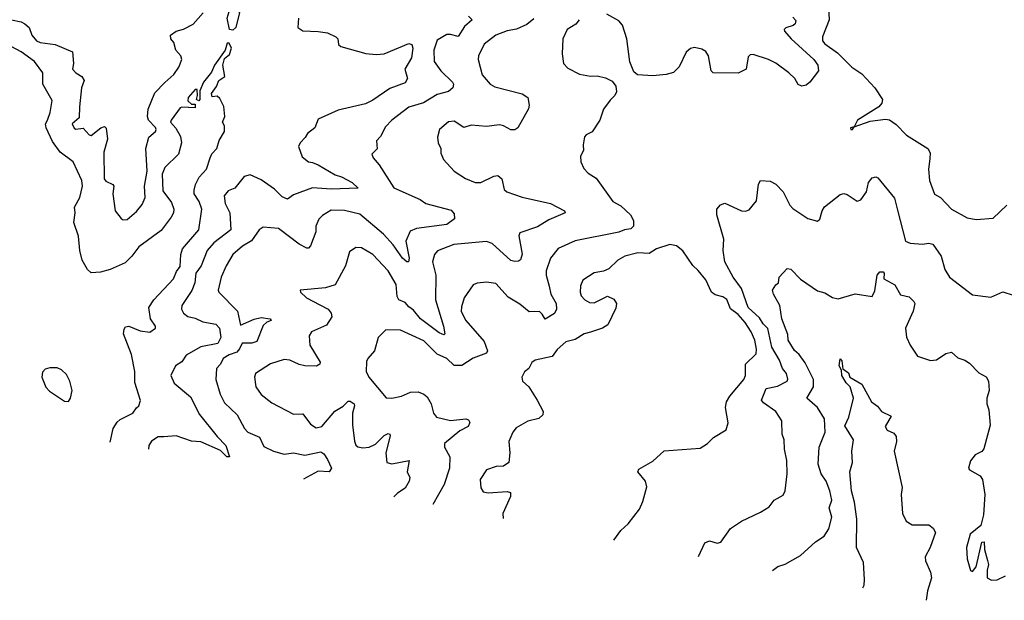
# Model space of a CAD drawing. Extents: x 1552294 to 1694791, y 811929 to 917222.
# Tile 461 of 643: x 1681327 to 1686533, y 825536 to 828606. Entities that reach past the tile are written whole.
import ezdxf

# ---------------------------------------------------------------- set-up
doc = ezdxf.new("R2010")
doc.units = 0

msp = doc.modelspace()

# ---------------------------------------------------------------- linework, layer by layer
at = {"layer": '0CON10XD'}
for points in [[(1682455, 828550.2), (1682437.3, 828555), (1682424.7, 828615), (1682435, 828649.6), (1682455, 828669.6), (1682467.4, 828667.4), (1682488.9, 828645), (1682470.4, 828565), (1682455, 828550.2)], [(1685602.6, 828705), (1685608.2, 828605), (1685572.9, 828515), (1685572, 828495), (1685585, 828477.7), (1685651.2, 828431.2), (1685726.7, 828355), (1685779.4, 828319.4), (1685848.8, 828245), (1685890, 828185), (1685886.7, 828165), (1685870, 828145), (1685757.5, 828075), (1685740, 828040), (1685720, 828035), (1685722.5, 828025), (1685730, 828025), (1685740, 828040), (1685825, 828069.2), (1685905, 828079.5), (1685926.4, 828076.4), (1685962.4, 828052.4), (1686016.2, 827995), (1686128.8, 827925), (1686141.4, 827901.4), (1686139.7, 827869.7), (1686132.3, 827815), (1686137.4, 827755), (1686165, 827684), (1686195.8, 827665), (1686254, 827605), (1686337.9, 827557.9), (1686385, 827549.2), (1686473.9, 827556.1), (1686547.5, 827625)], [(1681644.4, 828145), (1681642, 828088), (1681604.4, 828055), (1681615, 828032.5), (1681625, 828028), (1681663.3, 828033.3), (1681695, 827996.7), (1681705, 827993.3), (1681756, 828035), (1681775, 828040.6), (1681785, 828032), (1681792.1, 827975), (1681772.8, 827905), (1681773.3, 827765), (1681782.4, 827752.4), (1681820, 827735), (1681824.5, 827725), (1681820, 827685), (1681832, 827595), (1681863.8, 827555), (1681875, 827548.6), (1681895, 827549.4), (1681945, 827591.4), (1681975, 827629.2), (1681990.5, 827665), (1681987.9, 827725), (1682000.9, 827805), (1681993.8, 827925), (1682009.4, 827985), (1682045.3, 828014.7), (1682048.8, 828025), (1682045, 828036.5), (1682008.9, 828075), (1682002.5, 828095), (1682007, 828133), (1682041.3, 828218.7), (1682095.5, 828274.5), (1682143, 828317), (1682168, 828355), (1682184, 828395), (1682178.8, 828415), (1682153.8, 828445), (1682142, 828485), (1682125.8, 828505.8), (1682124.2, 828525), (1682154, 828545), (1682194.3, 828555.7), (1682245, 828582.5), (1682297.1, 828642.9)], [(1682801.8, 828615), (1682798.1, 828565), (1682825, 828546.4), (1682905, 828544.5), (1682955, 828536.9), (1682999.2, 828515), (1683008.8, 828505), (1683013.3, 828475), (1683025, 828464.3), (1683157.7, 828427.7), (1683212.8, 828422.8), (1683253.7, 828426.3), (1683385, 828480.4), (1683401.1, 828475), (1683406.4, 828456.4), (1683398.6, 828405), (1683364.6, 828345), (1683377.1, 828295), (1683365, 828272.5), (1683285, 828242.8), (1683195, 828180.9), (1683155, 828161.8), (1683011.9, 828128.1), (1682905, 828080), (1682888.6, 828035), (1682850, 828005), (1682837.4, 827982.6), (1682810, 827955), (1682802, 827935), (1682820.7, 827880.7), (1682854, 827855), (1682875, 827850.5), (1682905, 827839.5), (1682995, 827785.4), (1683029.4, 827775), (1683085.8, 827745), (1683116.7, 827715), (1682975, 827710.4), (1682875, 827717.8), (1682775, 827679.5), (1682742.7, 827657.3), (1682715, 827670), (1682675, 827709.5), (1682605, 827759.5), (1682545.5, 827785.5), (1682515, 827777.5), (1682465, 827716), (1682429.7, 827700.3), (1682409.2, 827675), (1682414.6, 827635), (1682438.2, 827585), (1682443.8, 827495), (1682353.3, 827426.7), (1682318, 827385), (1682287.1, 827305), (1682258.9, 827265), (1682253.2, 827215), (1682236.7, 827173.3), (1682185.5, 827095), (1682183.5, 827075), (1682193.3, 827055), (1682217, 827037), (1682255, 827027.6), (1682295, 827008.8), (1682365, 826996.2), (1682384.6, 826975), (1682391.2, 826925), (1682375, 826893.5), (1682285, 826875.9), (1682207.7, 826832.3), (1682185, 826796), (1682151.1, 826775), (1682126, 826724), (1682145, 826683.3), (1682230.9, 826610.9), (1682277.6, 826517.6), (1682371.9, 826401.9), (1682417.9, 826355), (1682436.2, 826295), (1682422, 826295), (1682388.8, 826328.8), (1682285, 826373.2), (1682235, 826377.1), (1682155, 826404.7), (1682089.4, 826399.4), (1682059.1, 826400.9), (1682025, 826377.1), (1682010.5, 826355), (1682007.9, 826334.7)], [(1683700, 828625), (1683720, 828605), (1683679.7, 828570.3), (1683645, 828518), (1683605, 828528.2), (1683585, 828527.1), (1683535, 828498.6), (1683516.7, 828445), (1683519.5, 828385), (1683554.1, 828335), (1683616.6, 828275), (1683621.9, 828265), (1683618.1, 828245), (1683594, 828226), (1683535, 828210.4), (1683462.9, 828167.1), (1683385.6, 828144.4), (1683294.2, 828075), (1683261.1, 828038.9), (1683235, 827988.8), (1683214, 827965), (1683216.9, 827923.1), (1683190, 827895), (1683196, 827876), (1683227.9, 827837.9), (1683305, 827716.9), (1683444.6, 827654.6), (1683475, 827633.5), (1683608.2, 827598.2), (1683625, 827580), (1683626.5, 827553.5), (1683585, 827523.2), (1683425, 827501.6), (1683391.9, 827488.1), (1683369.7, 827435), (1683387.3, 827345), (1683383.9, 827326.1), (1683375, 827325.8), (1683351.5, 827345), (1683302.4, 827415), (1683251.6, 827471.6), (1683125, 827577.6), (1683045, 827597.4), (1682975, 827598.8), (1682928.5, 827571.5), (1682908.5, 827551.5), (1682893.9, 827515), (1682893.2, 827485), (1682865, 827410), (1682855, 827398.8), (1682845, 827398), (1682805, 827418.9), (1682695, 827501.5), (1682615, 827508.6), (1682592.9, 827495), (1682552.5, 827437.5), (1682505, 827408.9), (1682454.6, 827365), (1682418.8, 827305), (1682392.9, 827245), (1682376.9, 827175), (1682380, 827165), (1682478.5, 827065), (1682495, 826991.4), (1682567.5, 827022.5), (1682605, 827031.9), (1682652.5, 827025), (1682656.7, 827015), (1682633.9, 827006.1), (1682615, 826988.8), (1682581.9, 826905), (1682555, 826896.3), (1682504.2, 826895.8), (1682490.4, 826865), (1682475, 826848.8), (1682435, 826834.6), (1682403.9, 826815), (1682388.5, 826785), (1682367.6, 826762.4), (1682364, 826704), (1682387.7, 826625), (1682409.4, 826579.4), (1682476.4, 826516.4), (1682516.7, 826445), (1682534.4, 826425), (1682595, 826398.9), (1682618.8, 826348.8), (1682668.8, 826325), (1682725, 826308.8), (1682775, 826315.4), (1682835, 826302.9), (1682920.5, 826320.5), (1682935, 826310), (1682955, 826280), (1682976, 826234), (1682964.1, 826215.9), (1682905, 826218.8), (1682828.8, 826176.6)], [(1684045, 828611.1), (1684009, 828581), (1683955, 828556.2), (1683905, 828546.5), (1683844.2, 828525), (1683782.9, 828477.1), (1683752.9, 828415), (1683751.4, 828395), (1683773.1, 828315), (1683815, 828264.5), (1683840.4, 828250.4), (1683984.6, 828214.6), (1684014.5, 828194.5), (1684021.5, 828155), (1684017.9, 828135), (1683960.8, 828035), (1683946.2, 828023.8), (1683925, 828023.8), (1683885.6, 828045.6), (1683865, 828050.3), (1683795, 828041.6), (1683715, 828048.5), (1683675, 828035.8), (1683625, 828070), (1683594.6, 828065.4), (1683547.5, 828025), (1683535.7, 827985), (1683539.2, 827955), (1683553.8, 827925), (1683555, 827900), (1683567.7, 827867.7), (1683623.8, 827805), (1683685, 827765.7), (1683735, 827745.7), (1683765, 827744.5), (1683835, 827778.8), (1683855, 827781.8), (1683876, 827765), (1683888.9, 827708.9), (1683902.9, 827695), (1683985, 827667.6), (1684133.8, 827635), (1684208.8, 827595), (1684211.2, 827585), (1684125, 827548.5), (1684065, 827510.4), (1683971.6, 827478.4), (1683966.4, 827463.6), (1683983.7, 827366.3), (1683975, 827336.2), (1683965, 827328.6), (1683945, 827326.7), (1683925, 827333.5), (1683825, 827421.8), (1683795, 827432.7), (1683622.1, 827417.9), (1683536.1, 827383.9), (1683521.1, 827365), (1683510.4, 827325), (1683526.9, 827255), (1683526, 827125), (1683568.8, 826985), (1683575.7, 826945), (1683569.7, 826940.3), (1683545, 826950.9), (1683447.3, 827025), (1683410.1, 827070.1), (1683385, 827087.1), (1683365, 827110.8), (1683332, 827125), (1683323, 827143), (1683317.1, 827205), (1683275, 827277.9), (1683195, 827364.3), (1683135, 827400), (1683105, 827401.4), (1683070.9, 827379.1), (1683050, 827305), (1682995.4, 827204.6), (1682945, 827187.7), (1682810, 827175), (1682812.5, 827165), (1682843.8, 827135), (1682915, 827098.5), (1682958.5, 827075), (1682973.5, 827055), (1682978.2, 827035), (1682948.8, 826991.2), (1682870, 826955), (1682858.5, 826935), (1682861.3, 826885), (1682915.4, 826795), (1682915, 826784.3), (1682895.9, 826774.1), (1682835, 826775.2), (1682805, 826782.2), (1682755, 826805.6), (1682725, 826810), (1682653.5, 826786.5), (1682574.2, 826735), (1682569.5, 826715), (1682576.2, 826665), (1682603.7, 826623.7), (1682660.5, 826580.5), (1682775, 826520), (1682825, 826522), (1682865, 826468), (1682895, 826448.6), (1682925, 826455.6), (1682993.7, 826536.3), (1683037.7, 826562.3), (1683065, 826588.7), (1683075, 826589.7), (1683095.4, 826575), (1683098.2, 826565), (1683086.8, 826525), (1683086.8, 826463.2), (1683097.1, 826377.1), (1683105, 826356), (1683115, 826347.8), (1683141.4, 826341.4), (1683175, 826344.7), (1683207.9, 826362.1), (1683255, 826407.7), (1683275, 826418.2), (1683284.3, 826414.3), (1683286.4, 826405), (1683263.1, 826315), (1683269.2, 826265), (1683295, 826257.5), (1683386, 826275), (1683375.6, 826215), (1683390, 826185), (1683386.7, 826165), (1683365, 826128.1), (1683325, 826101.8), (1683304.8, 826083)], [(1685415, 828620), (1685431.7, 828601.7), (1685427.5, 828585), (1685417.5, 828575), (1685377.7, 828562.3), (1685370, 828555), (1685371.2, 828545), (1685406.7, 828505), (1685527.1, 828395), (1685546.7, 828365), (1685550.6, 828335), (1685505.5, 828275), (1685485, 828259.6), (1685462.5, 828255), (1685443.5, 828263.5), (1685425.6, 828295), (1685394.4, 828325), (1685325, 828375.4), (1685286.5, 828396.5), (1685205, 828422.7), (1685190, 828420), (1685179.8, 828410.2), (1685168.9, 828345), (1685126.7, 828323.3), (1684994.7, 828325), (1684983.5, 828335), (1684969.2, 828415), (1684955, 828438.1), (1684935, 828450.6), (1684895, 828458.6), (1684875, 828454), (1684850.8, 828435), (1684815, 828356), (1684785, 828326.9), (1684745, 828316.5), (1684675, 828309.5), (1684593.3, 828315), (1684575, 828330), (1684553.6, 828383.6), (1684537.1, 828505), (1684515, 828577.5), (1684495, 828600.8), (1684432.5, 828635)], [(1681284.9, 828604.9), (1681334.4, 828595), (1681354.6, 828585), (1681377.5, 828565), (1681392, 828525), (1681416.2, 828495), (1681435, 828485.7), (1681515, 828474.4), (1681606.1, 828436.1), (1681612.5, 828375), (1681606.7, 828345), (1681623.8, 828325), (1681655.3, 828305.3), (1681668.1, 828285), (1681654.3, 828245), (1681644.4, 828145)], [(1684285, 828606.2), (1684268.3, 828581.7), (1684222.5, 828555), (1684200, 828505), (1684195.6, 828425), (1684203.3, 828375), (1684225, 828349.2), (1684287.7, 828317.7), (1684345, 828307.1), (1684380.8, 828309.2), (1684425, 828298.6), (1684460.3, 828280.3), (1684480, 828255), (1684482.5, 828225), (1684474, 828205), (1684448.7, 828181.3), (1684415, 828133.8), (1684395.6, 828075), (1684355, 828013.8), (1684322.7, 827997.3), (1684314, 827986), (1684306.2, 827945), (1684308.8, 827915), (1684293.3, 827885), (1684293.9, 827853.9), (1684309.5, 827819.5), (1684333.3, 827795), (1684375, 827768), (1684463.5, 827645), (1684505, 827621.2), (1684557.8, 827575), (1684572.5, 827545), (1684573.3, 827515), (1684559.3, 827500.7), (1684525, 827495.4), (1684495, 827481.8), (1684265, 827436.2), (1684175, 827395.5), (1684133.5, 827345), (1684111.9, 827278.1), (1684110.4, 827255), (1684126.2, 827196.2), (1684136, 827155), (1684163.1, 827105), (1684166.5, 827075), (1684155, 827051.9), (1684105, 827021.8), (1684089.5, 827049.5), (1684075, 827062.5), (1684020.6, 827060.6), (1683972.4, 827102.4), (1683909.5, 827139.5), (1683845, 827211.1), (1683795, 827218.6), (1683747, 827213), (1683725, 827203.8), (1683678.1, 827135), (1683662.6, 827087.4), (1683662.3, 827062.3), (1683685.5, 827015), (1683782.7, 826905), (1683800.6, 826855), (1683795, 826843.3), (1683725, 826816.8), (1683665, 826777.7), (1683625, 826776.7), (1683585.5, 826815), (1683535, 826838.2), (1683465, 826908), (1683340, 826965), (1683263.8, 826966.2), (1683223.3, 826925), (1683203.8, 826855), (1683167.5, 826815), (1683161.7, 826798.3), (1683160, 826745), (1683173.3, 826715), (1683265.7, 826605.7), (1683295, 826604.3), (1683345.4, 826614.6), (1683393.3, 826636.7), (1683435, 826638.8), (1683465, 826626.2), (1683481.8, 826611.8), (1683502.5, 826575), (1683515.7, 826525), (1683531.2, 826505), (1683605, 826486.4), (1683686.2, 826496.2), (1683700.6, 826490.6), (1683706.9, 826476.9), (1683698.6, 826455), (1683655, 826431.1), (1683572.9, 826365), (1683572.9, 826345), (1683601.2, 826295), (1683600.5, 826235), (1683572.5, 826147.5), (1683511, 826042.4)], [(1681806.4, 826372.5), (1681821.9, 826445), (1681842.2, 826477.8), (1681858.2, 826491.8), (1681925.4, 826524.6), (1681945.8, 826554.2), (1681957.5, 826565), (1681967, 826593), (1681936.9, 826686.9), (1681935.4, 826745.4), (1681918.9, 826835), (1681875.7, 826945), (1681880, 826970), (1681887.5, 826982.5), (1681905, 826985.6), (1681965, 826961.5), (1682015, 826954.3), (1682046.2, 826975), (1682045.7, 826985), (1682019.6, 827025), (1682010.8, 827085), (1682036.2, 827125), (1682140.8, 827235), (1682155.7, 827275), (1682175, 827301.2), (1682180, 827365), (1682188.7, 827395), (1682274.4, 827495), (1682290, 827605), (1682276.2, 827645), (1682249.1, 827685), (1682250, 827705), (1682257.7, 827735), (1682277.2, 827772.8), (1682314.7, 827815), (1682334.6, 827875), (1682343.3, 827896.7), (1682370, 827925), (1682382.1, 827967.9), (1682410, 828015), (1682410, 828045), (1682400, 828065), (1682411.2, 828095), (1682406.4, 828146.4), (1682385, 828190), (1682371.7, 828201.7), (1682345, 828197.5), (1682341.2, 828215), (1682367.1, 828252.9), (1682380, 828285), (1682412.5, 828305), (1682400.8, 828365), (1682409.7, 828400.3), (1682437.2, 828422.8), (1682446.9, 828455), (1682435, 828482.5), (1682425, 828481.3), (1682413.6, 828445), (1682356.6, 828365), (1682340.9, 828329.1), (1682299.3, 828275), (1682280.7, 828229.3), (1682280, 828185), (1682275, 828177.5), (1682262.5, 828185), (1682267.5, 828205), (1682265, 828236.7), (1682255, 828236.7), (1682217.5, 828195), (1682216.4, 828176.4), (1682235, 828160), (1682255, 828160), (1682255, 828140), (1682185, 828144), (1682175, 828140), (1682127.8, 828075), (1682125, 828063.8), (1682152.7, 828032.7), (1682178.2, 827988.2), (1682182.7, 827955), (1682167.5, 827895), (1682095, 827824.3), (1682080.9, 827789.1), (1682085, 827701.4), (1682130.1, 827640.1), (1682142.9, 827605), (1682141.3, 827585), (1682128.6, 827561.4), (1682075, 827491.1), (1681957.5, 827405), (1681920, 827355), (1681885, 827320.8), (1681805, 827284.6), (1681755, 827271.2), (1681705, 827268), (1681686, 827285), (1681658, 827335), (1681645.7, 827385), (1681638.6, 827461.4), (1681613.6, 827533.6), (1681620.4, 827585), (1681616.7, 827615), (1681645.7, 827665), (1681658.9, 827725), (1681656, 827755), (1681610.4, 827855), (1681541.3, 827905), (1681501.2, 827961.2), (1681467.1, 828035), (1681464.7, 828055), (1681473.8, 828075), (1681488.8, 828115), (1681498.5, 828178.5), (1681450, 828265), (1681450.5, 828325), (1681405.4, 828385), (1681335, 828435.5), (1681285, 828462)], [(1684917.2, 825767.8), (1684950.3, 825839.7), (1684975, 825850.5), (1685015, 825838.6), (1685035, 825842.5), (1685085, 825915.7), (1685144, 825955), (1685245, 826002.5), (1685289.8, 826030.2), (1685316, 826065), (1685365, 826092.5), (1685375.6, 826115), (1685385.5, 826204.5), (1685383.1, 826275), (1685371.1, 826335), (1685369.2, 826385), (1685358.5, 826415), (1685356.7, 826485), (1685325.4, 826535), (1685260.6, 826580.6), (1685249.1, 826595), (1685274.8, 826655.2), (1685335, 826667.7), (1685385.4, 826694.6), (1685389.5, 826705), (1685382, 826735), (1685361.3, 826761.3), (1685345.2, 826805), (1685304.5, 826875), (1685283.1, 826973.1), (1685258.3, 826998.3), (1685239.7, 827029.7), (1685178.5, 827085), (1685143.6, 827185), (1685100, 827245), (1685056.5, 827326.5), (1685046.4, 827385), (1685050, 827445), (1685012.7, 827575), (1685014.2, 827605), (1685032.7, 827627.3), (1685055, 827635.6), (1685143.9, 827596.1), (1685165.9, 827594.1), (1685185, 827601.2), (1685222.5, 827647.5), (1685233.6, 827736.4), (1685245, 827756.2), (1685295, 827752.9), (1685325, 827737.1), (1685364.4, 827695), (1685398.9, 827625), (1685415, 827607.1), (1685495, 827554), (1685545, 827541.2), (1685558.3, 827551.7), (1685570, 827595), (1685583.2, 827616.8), (1685665, 827682.5), (1685685, 827687.1), (1685702.1, 827682.1), (1685755, 827646.7), (1685775, 827653.3), (1685804.3, 827695), (1685814.6, 827745.4), (1685835, 827769.2), (1685855, 827775.8), (1685865, 827770.6), (1685952.5, 827662.5), (1685968.1, 827598.1), (1686011.2, 827435), (1686035, 827423.9), (1686100.5, 827419.5), (1686135, 827423.5), (1686155, 827418.5), (1686200, 827355), (1686219.2, 827285), (1686244.2, 827245), (1686365, 827152), (1686461.7, 827138.3), (1686525, 827167.5), (1686580.5, 827149.5)], [(1684469.6, 825854.3), (1684506.7, 825905), (1684545, 825940), (1684605, 826017.5), (1684622.3, 826057.7), (1684642.5, 826135), (1684636.2, 826165), (1684596.2, 826215), (1684600.5, 826229.5), (1684675, 826271.2), (1684735, 826326), (1684925, 826340), (1684963.3, 826365), (1684995, 826396.7), (1685063.6, 826436.4), (1685074, 826475), (1685060, 826555), (1685064.2, 826585), (1685081.4, 826615), (1685157.1, 826702.9), (1685164.6, 826725), (1685165.6, 826785), (1685221.6, 826838.4), (1685223.4, 826863.4), (1685215, 826911.2), (1685195, 826955.6), (1685163.7, 827005), (1685127.1, 827047.1), (1685086.4, 827076.4), (1685066, 827126), (1685045, 827139.7), (1685005, 827150.3), (1684984.4, 827165), (1684955, 827230.6), (1684915, 827280.6), (1684886, 827306), (1684833.2, 827383.2), (1684799.7, 827409.7), (1684765, 827418), (1684695, 827394), (1684655, 827369.5), (1684595, 827373.5), (1684526.7, 827355), (1684490, 827335), (1684442, 827288), (1684413.6, 827276.4), (1684365, 827268.1), (1684305, 827228.8), (1684292.1, 827197.9), (1684290, 827165), (1684296.9, 827145), (1684315, 827124.5), (1684340.8, 827110.8), (1684365, 827108.2), (1684435, 827144.3), (1684468.6, 827128.6), (1684482.2, 827105), (1684479.4, 827080.6), (1684436.7, 826993.3), (1684409.2, 826975), (1684345, 826953.8), (1684312, 826945), (1684265, 826915.6), (1684215, 826902), (1684168.8, 826861.2), (1684142.5, 826825), (1684052.5, 826805), (1684035, 826792.5), (1684018.6, 826761.4), (1683996.4, 826743.6), (1683983.3, 826715), (1683986.7, 826695), (1684020, 826665), (1684064.3, 826595), (1684095.8, 826535), (1684094.2, 826515.8), (1684072.5, 826497.5), (1684015, 826482.2), (1683952.4, 826447.6), (1683934.4, 826425), (1683913.6, 826376.4), (1683919.2, 826315), (1683913.8, 826265), (1683885.7, 826244.3), (1683847, 826243), (1683795, 826226), (1683762, 826175), (1683765, 826130), (1683778.8, 826108.8), (1683805, 826103.8), (1683905, 826112), (1683923.3, 826105), (1683922.5, 826085), (1683882.3, 825995), (1683884.3, 825969.1)], [(1685308, 825692.7), (1685335.9, 825714.1), (1685375, 825727.5), (1685455, 825772.2), (1685535.9, 825845), (1685580.4, 825875), (1685605, 825914.4), (1685622.1, 825975), (1685608.2, 826025), (1685621.5, 826065), (1685611.5, 826115), (1685591.2, 826165), (1685566, 826205), (1685548.8, 826255), (1685554.5, 826345), (1685586.4, 826425), (1685582.1, 826495), (1685546.2, 826555), (1685488.5, 826605), (1685525.3, 826665), (1685525, 826703.8), (1685481.3, 826791.3), (1685449.5, 826835), (1685425, 826856.5), (1685390.6, 826910.6), (1685388.9, 826941.1), (1685356.9, 827025), (1685346, 827095), (1685312.5, 827155), (1685308, 827175), (1685325, 827203.3), (1685340, 827215), (1685343.8, 827245), (1685385, 827291.2), (1685405, 827286.2), (1685455, 827233.8), (1685545, 827173.1), (1685585, 827161.9), (1685625, 827136.9), (1685655, 827130), (1685745, 827156.9), (1685835, 827142.5), (1685848.2, 827171.8), (1685860.9, 827255), (1685875, 827272), (1685893.6, 827273.6), (1685898.8, 827265), (1685896.7, 827235), (1685953.9, 827203.9), (1685985, 827151.1), (1686031.1, 827141.1), (1686055, 827116.7), (1686060, 827105), (1686050.9, 827065), (1686011.9, 826975), (1686016.6, 826926.6), (1686035.6, 826885.6), (1686075, 826826.2), (1686143.6, 826803.6), (1686175, 826806.7), (1686225, 826840.8), (1686255, 826848.8), (1686287.3, 826817.3), (1686325, 826806), (1686350.3, 826790.3), (1686399.4, 826739.4), (1686437.6, 826717.6), (1686450.5, 826695), (1686453.3, 826645), (1686441.2, 826605), (1686441.2, 826575), (1686452.4, 826542.4), (1686457.9, 826462.1), (1686425, 826337.5), (1686415, 826323.3), (1686380, 826305), (1686355, 826272.5), (1686343.8, 826235), (1686350, 826225), (1686405, 826193.8), (1686417.5, 826175), (1686430.5, 826095), (1686422.8, 825987.2), (1686409.2, 825930.8), (1686352.5, 825885), (1686332.9, 825815), (1686337.5, 825755), (1686355, 825693.3), (1686365, 825688.8), (1686385, 825713.3), (1686415, 825842.5), (1686426.7, 825845), (1686428.9, 825805), (1686445.4, 825745.4), (1686450, 825725), (1686442.5, 825695), (1686443.5, 825655), (1686465, 825642.9), (1686495, 825643.8), (1686540, 825665)], [(1685785.7, 825601.1), (1685791.8, 825615), (1685793.8, 825645), (1685788.2, 825735), (1685751.5, 825815), (1685754.4, 825965), (1685740.8, 826055), (1685724.7, 826115), (1685717.1, 826215), (1685730, 826265), (1685727.1, 826325), (1685735.5, 826385), (1685690.9, 826459.1), (1685710.9, 826505), (1685735.5, 826605), (1685718.6, 826665), (1685697.7, 826685), (1685673.8, 826725), (1685672.3, 826752.3), (1685660.5, 826775), (1685665, 826812.5), (1685675, 826802.5), (1685680.3, 826760.3), (1685709.3, 826739.3), (1685716.7, 826715), (1685779.5, 826679.5), (1685831.2, 826585), (1685862.7, 826562.7), (1685884.4, 826534.4), (1685935, 826510), (1685904.2, 826455), (1685913.3, 826435), (1685949.2, 826419.2), (1685962.3, 826402.3), (1685963.1, 826375), (1685951.4, 826325), (1685993, 826133), (1685988.5, 826095), (1685994.5, 825995), (1686015, 825954.3), (1686045.5, 825935.5), (1686134.3, 825934.3), (1686157, 825917), (1686169.2, 825895), (1686142.2, 825815), (1686115.4, 825765), (1686116.4, 825745), (1686143.5, 825685), (1686148.5, 825655), (1686127.1, 825585), (1686121.2, 825535.7)], [(1681585, 826587.5), (1681596.2, 826605), (1681604.2, 826645), (1681591.8, 826695), (1681575, 826730), (1681548.6, 826755), (1681525, 826764.6), (1681487.5, 826765), (1681462.4, 826757.6), (1681448.4, 826741.6), (1681444.6, 826715.4), (1681465, 826662.5), (1681485, 826642.5), (1681565, 826588), (1681585, 826587.5)]]:
    msp.add_lwpolyline(points, dxfattribs=at)

doc.saveas('drawing.dxf')
